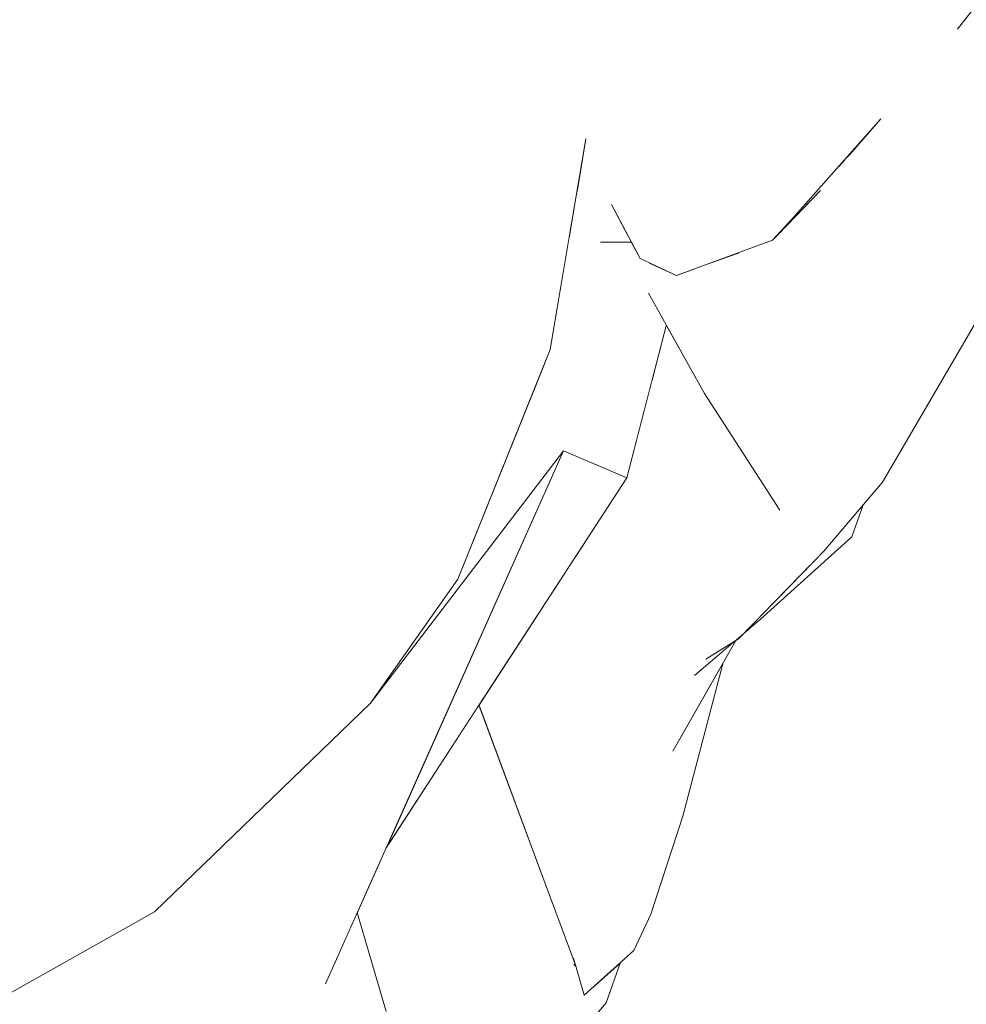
# Model space of a CAD drawing. Header units: millimetres. Extents: x 0 to 650, y -1 to 707.
# Tile 306 of 348: x 506.677 to 507.236, y 458.348 to 458.93. Entities that reach past the tile are written whole.
import ezdxf
from ezdxf.xclip import XClip

# ---------------------------------------------------------------- set-up
doc = ezdxf.new("R2010")
doc.units = ezdxf.units.MM
doc.header["$MEASUREMENT"] = 0
doc.header["$XCLIPFRAME"] = 0
doc.linetypes.add('Wipeout_Contour', pattern=[1000, 0, -1000])
doc.layers.add('Interior - Mobiliário .ARQ', color=7, linetype='Continuous')

# ---------------------------------------------------------------- blocks, each defined once
blk = doc.blocks.new('Desenho_5_5', base_point=(26.09266, 442.80587))
at = {"color": 254, "linetype": 'Wipeout_Contour', "lineweight": 0, "ltscale": 2051.826416}
blk.add_wipeout([(507.08808, 458.92925), (507.08357, 458.85961), (507.10906, 458.88153)], dxfattribs=at).dxf.layer = 'Interior - Mobiliário .ARQ'
at = {"color": 254, "linetype": 'Wipeout_Contour', "lineweight": 0, "ltscale": 2051.717748}
blk.add_wipeout([(507.26858, 458.79681), (507.27704, 458.82146), (507.19077, 458.69098)], dxfattribs=at).dxf.layer = 'Interior - Mobiliário .ARQ'
at = {"color": 254, "linetype": 'Wipeout_Contour', "lineweight": 0, "ltscale": 2051.034094}
blk.add_wipeout([(506.61101, 458.6391), (506.73662, 458.7541), (506.61979, 458.75544)], dxfattribs=at).dxf.layer = 'Interior - Mobiliário .ARQ'
at = {"color": 254, "linetype": 'Wipeout_Contour', "lineweight": 0, "ltscale": 2050.621696}
blk.add_wipeout([(507.01555, 458.62827), (507.07064, 458.56149), (507.08955, 458.5729)], dxfattribs=at).dxf.layer = 'Interior - Mobiliário .ARQ'
at = {"color": 254, "linetype": 'Wipeout_Contour', "lineweight": 0, "ltscale": 2734.12767}
blk.add_wipeout([(506.94753, 458.52367), (507.00531, 458.3524), (507.00571, 458.37043), (506.94832, 458.52489)], dxfattribs=at).dxf.layer = 'Interior - Mobiliário .ARQ'
at = {"color": 254, "linetype": 'Wipeout_Contour', "lineweight": 0, "ltscale": 2049.587683}
blk.add_wipeout([(506.69874, 458.4679), (506.57679, 458.40353), (506.62833, 458.38935)], dxfattribs=at).dxf.layer = 'Interior - Mobiliário .ARQ'
at = {"color": 254, "linetype": 'Wipeout_Contour', "lineweight": 0, "ltscale": 2050.792304}
blk.add_wipeout([(506.73662, 458.7541), (506.77941, 458.99694), (506.66323, 458.88278)], dxfattribs=at).dxf.layer = 'Interior - Mobiliário .ARQ'
at = {"color": 254, "linetype": 'Wipeout_Contour', "lineweight": 0, "ltscale": 2052.186792}
blk.add_wipeout([(507.08808, 458.92925), (507.10906, 458.88153), (507.13941, 458.92819)], dxfattribs=at).dxf.layer = 'Interior - Mobiliário .ARQ'
at = {"color": 254, "linetype": 'Wipeout_Contour', "lineweight": 0, "ltscale": 2051.792393}
blk.add_wipeout([(507.19077, 458.69098), (507.18665, 458.65652), (507.26858, 458.79681)], dxfattribs=at).dxf.layer = 'Interior - Mobiliário .ARQ'
at = {"color": 254, "linetype": 'Wipeout_Contour', "lineweight": 0, "ltscale": 2734.590007}
blk.add_wipeout([(506.98865, 458.58691), (506.98142, 458.57579), (507.00427, 458.3754), (507.0314, 458.39983)], dxfattribs=at).dxf.layer = 'Interior - Mobiliário .ARQ'
at = {"color": 254, "linetype": 'Wipeout_Contour', "lineweight": 0, "ltscale": 2049.620355}
blk.add_wipeout([(506.62833, 458.38935), (506.75661, 458.4028), (506.69874, 458.4679)], dxfattribs=at).dxf.layer = 'Interior - Mobiliário .ARQ'
at = {"color": 254, "linetype": 'Wipeout_Contour', "lineweight": 0, "ltscale": 3417.47869}
blk.add_wipeout([(506.87648, 458.4025), (506.89256, 458.34741), (506.90382, 458.32184), (506.96343, 458.33335), (506.88637, 458.42464)], dxfattribs=at).dxf.layer = 'Interior - Mobiliário .ARQ'
at = {"color": 254, "linetype": 'Wipeout_Contour', "lineweight": 0, "ltscale": 2051.956227}
blk.add_wipeout([(507.16621, 458.76414), (507.19077, 458.69098), (507.27704, 458.82146)], dxfattribs=at).dxf.layer = 'Interior - Mobiliário .ARQ'
at = {"color": 254, "linetype": 'Wipeout_Contour', "lineweight": 0, "ltscale": 2050.268131}
blk.add_wipeout([(506.9927, 458.59313), (507.0314, 458.39983), (507.0324, 458.46468)], dxfattribs=at).dxf.layer = 'Interior - Mobiliário .ARQ'
at = {"color": 254, "linetype": 'Wipeout_Contour', "lineweight": 0, "ltscale": 2050.231788}
blk.add_wipeout([(506.85931, 458.54264), (506.69874, 458.4679), (506.75661, 458.4028)], dxfattribs=at).dxf.layer = 'Interior - Mobiliário .ARQ'
at = {"color": 254, "linetype": 'Wipeout_Contour', "lineweight": 0, "ltscale": 2049.990092}
blk.add_wipeout([(507.01442, 458.33839), (507.00531, 458.3524), (506.96343, 458.33335)], dxfattribs=at).dxf.layer = 'Interior - Mobiliário .ARQ'
at = {"color": 254, "linetype": 'Wipeout_Contour', "lineweight": 0, "ltscale": 2051.615716}
blk.add_wipeout([(507.27704, 458.82146), (507.26591, 458.87027), (507.16621, 458.76414)], dxfattribs=at).dxf.layer = 'Interior - Mobiliário .ARQ'
at = {"color": 254, "linetype": 'Wipeout_Contour', "lineweight": 0, "ltscale": 2734.791213}
blk.add_wipeout([(507.0032, 458.60927), (506.9927, 458.59313), (507.0324, 458.46468), (507.04519, 458.54021)], dxfattribs=at).dxf.layer = 'Interior - Mobiliário .ARQ'
at = {"color": 254, "linetype": 'Wipeout_Contour', "lineweight": 0, "ltscale": 2049.884825}
blk.add_wipeout([(506.62833, 458.38935), (506.51022, 458.31112), (506.75661, 458.4028)], dxfattribs=at).dxf.layer = 'Interior - Mobiliário .ARQ'
at = {"color": 254, "linetype": 'Wipeout_Contour', "lineweight": 0, "ltscale": 2050.694843}
blk.add_wipeout([(507.01619, 458.3587), (507.01442, 458.33839), (507.02349, 458.349)], dxfattribs=at).dxf.layer = 'Interior - Mobiliário .ARQ'
at = {"color": 254, "linetype": 'Wipeout_Contour', "lineweight": 0, "ltscale": 2051.046762}
blk.add_wipeout([(506.92648, 458.63858), (506.93588, 458.5993), (506.99042, 458.73484)], dxfattribs=at).dxf.layer = 'Interior - Mobiliário .ARQ'
at = {"color": 254, "linetype": 'Wipeout_Contour', "lineweight": 0, "ltscale": 2734.877647}
blk.add_wipeout([(507.0111, 458.62142), (507.0032, 458.60927), (507.04519, 458.54021), (507.07064, 458.56149)], dxfattribs=at).dxf.layer = 'Interior - Mobiliário .ARQ'
at = {"color": 254, "linetype": 'Wipeout_Contour', "lineweight": 0, "ltscale": 2050.523667}
blk.add_wipeout([(506.89534, 458.44343), (507.00531, 458.3524), (506.94753, 458.52367)], dxfattribs=at).dxf.layer = 'Interior - Mobiliário .ARQ'
at = {"color": 254, "linetype": 'Wipeout_Contour', "lineweight": 0, "ltscale": 2049.504465}
blk.add_wipeout([(506.75661, 458.4028), (506.51022, 458.31112), (506.56244, 458.29379)], dxfattribs=at).dxf.layer = 'Interior - Mobiliário .ARQ'
at = {"color": 254, "linetype": 'Wipeout_Contour', "lineweight": 0, "ltscale": 2050.422373}
blk.add_wipeout([(507.01057, 458.35361), (507.03976, 458.38004), (507.0314, 458.39983)], dxfattribs=at).dxf.layer = 'Interior - Mobiliário .ARQ'
at = {"color": 254, "linetype": 'Wipeout_Contour', "lineweight": 0, "ltscale": 2050.750582}
blk.add_wipeout([(506.86382, 458.59152), (506.92648, 458.63858), (506.88738, 458.76159)], dxfattribs=at).dxf.layer = 'Interior - Mobiliário .ARQ'
at = {"color": 254, "linetype": 'Wipeout_Contour', "lineweight": 0, "ltscale": 3419.250174}
blk.add_wipeout([(507.05884, 458.74877), (507.12343, 458.61339), (507.12602, 458.63996), (507.0815, 458.70882), (507.05889, 458.74949)], dxfattribs=at).dxf.layer = 'Interior - Mobiliário .ARQ'
at = {"color": 254, "linetype": 'Wipeout_Contour', "lineweight": 0, "ltscale": 3418.110245}
blk.add_wipeout([(506.8935, 458.4406), (506.88637, 458.42464), (506.96343, 458.33335), (507.00531, 458.3524), (506.89534, 458.44343)], dxfattribs=at).dxf.layer = 'Interior - Mobiliário .ARQ'
at = {"color": 254, "linetype": 'Wipeout_Contour', "lineweight": 0, "ltscale": 2051.439518}
blk.add_wipeout([(506.73662, 458.7541), (506.91905, 458.93026), (506.77941, 458.99694)], dxfattribs=at).dxf.layer = 'Interior - Mobiliário .ARQ'
at = {"color": 254, "linetype": 'Wipeout_Contour', "lineweight": 0, "ltscale": 2051.340123}
blk.add_wipeout([(507.11994, 458.58281), (507.16865, 458.62429), (507.15202, 458.6157)], dxfattribs=at).dxf.layer = 'Interior - Mobiliário .ARQ'
at = {"color": 254, "linetype": 'Wipeout_Contour', "lineweight": 0, "ltscale": 2050.751504}
blk.add_wipeout([(506.94849, 458.52516), (507.00427, 458.3754), (506.98142, 458.57579)], dxfattribs=at).dxf.layer = 'Interior - Mobiliário .ARQ'
at = {"color": 254, "linetype": 'Wipeout_Contour', "lineweight": 0, "ltscale": 2051.518744}
blk.add_wipeout([(507.13758, 458.6276), (507.12602, 458.63996), (507.12343, 458.61339)], dxfattribs=at).dxf.layer = 'Interior - Mobiliário .ARQ'
at = {"color": 254, "linetype": 'Wipeout_Contour', "lineweight": 0, "ltscale": 2050.682691}
blk.add_wipeout([(507.0314, 458.39983), (507.00427, 458.3754), (507.01057, 458.35361)], dxfattribs=at).dxf.layer = 'Interior - Mobiliário .ARQ'
at = {"layer": 'Interior - Mobiliário .ARQ', "color": 7, "linetype": 'Continuous', "lineweight": 0}
for p, q in [((507.00427, 458.3754), (507.01057, 458.35361)), ((507.00431, 458.3719), (507.00571, 458.37043))]:
    blk.add_line(p, q, dxfattribs=at)
at = {"color": 254, "linetype": 'Wipeout_Contour', "lineweight": 0, "ltscale": 2051.033749}
blk.add_wipeout([(507.12343, 458.61339), (507.13451, 458.59876), (507.13758, 458.6276)], dxfattribs=at).dxf.layer = 'Interior - Mobiliário .ARQ'
at = {"color": 254, "linetype": 'Wipeout_Contour', "lineweight": 0, "ltscale": 2050.727064}
blk.add_wipeout([(507.0324, 458.46468), (507.0314, 458.39983), (507.03976, 458.38004)], dxfattribs=at).dxf.layer = 'Interior - Mobiliário .ARQ'
at = {"color": 254, "linetype": 'Wipeout_Contour', "lineweight": 0, "ltscale": 2050.478858}
blk.add_wipeout([(507.03198, 458.37299), (507.01667, 458.35914), (507.02349, 458.349)], dxfattribs=at).dxf.layer = 'Interior - Mobiliário .ARQ'
at = {"layer": 'Interior - Mobiliário .ARQ', "color": 7, "linetype": 'Continuous', "lineweight": 0}
for q in [(507.03198, 458.37299), (507.01442, 458.33839)]:
    blk.add_line((507.02349, 458.349), q, dxfattribs=at)
at = {"color": 254, "linetype": 'Wipeout_Contour', "lineweight": 0, "ltscale": 2735.281342}
blk.add_wipeout([(507.05781, 458.7448), (507.05052, 458.71668), (507.08955, 458.5729), (507.12343, 458.61339)], dxfattribs=at).dxf.layer = 'Interior - Mobiliário .ARQ'
at = {"color": 254, "linetype": 'Wipeout_Contour', "lineweight": 0, "ltscale": 2050.665248}
blk.add_wipeout([(507.03976, 458.38004), (507.0414, 458.45206), (507.0324, 458.46468)], dxfattribs=at).dxf.layer = 'Interior - Mobiliário .ARQ'
at = {"color": 254, "linetype": 'Wipeout_Contour', "lineweight": 0, "ltscale": 2734.998543}
blk.add_wipeout([(507.01555, 458.62827), (507.08955, 458.5729), (507.05052, 458.71668), (507.03561, 458.65912)], dxfattribs=at).dxf.layer = 'Interior - Mobiliário .ARQ'
at = {"color": 254, "linetype": 'Wipeout_Contour', "lineweight": 0, "ltscale": 2050.622446}
blk.add_wipeout([(507.0324, 458.46468), (507.0414, 458.45206), (507.05466, 458.52877)], dxfattribs=at).dxf.layer = 'Interior - Mobiliário .ARQ'
at = {"color": 254, "linetype": 'Wipeout_Contour', "lineweight": 0, "ltscale": 2051.541548}
blk.add_wipeout([(507.02014, 458.79817), (506.99828, 458.67506), (507.03519, 458.79831)], dxfattribs=at).dxf.layer = 'Interior - Mobiliário .ARQ'
at = {"color": 254, "linetype": 'Wipeout_Contour', "lineweight": 0, "ltscale": 2050.841536}
blk.add_wipeout([(507.0815, 458.70882), (507.12602, 458.63996), (507.13758, 458.6276)], dxfattribs=at).dxf.layer = 'Interior - Mobiliário .ARQ'
at = {"color": 254, "linetype": 'Wipeout_Contour', "lineweight": 0, "ltscale": 2051.016991}
blk.add_wipeout([(507.05466, 458.52877), (507.04519, 458.54021), (507.0324, 458.46468)], dxfattribs=at).dxf.layer = 'Interior - Mobiliário .ARQ'
at = {"color": 254, "linetype": 'Wipeout_Contour', "lineweight": 0, "ltscale": 2735.936025}
blk.add_wipeout([(507.00207, 458.80383), (506.99828, 458.67506), (507.02014, 458.79817), (507.00474, 458.81965)], dxfattribs=at).dxf.layer = 'Interior - Mobiliário .ARQ'
at = {"color": 254, "linetype": 'Wipeout_Contour', "lineweight": 0, "ltscale": 2051.84209}
blk.add_wipeout([(507.13758, 458.6276), (507.0896, 458.70111), (507.0815, 458.70882)], dxfattribs=at).dxf.layer = 'Interior - Mobiliário .ARQ'
at = {"color": 254, "linetype": 'Wipeout_Contour', "lineweight": 0, "ltscale": 2051.050968}
blk.add_wipeout([(507.05466, 458.52877), (507.08238, 458.55198), (507.07064, 458.56149)], dxfattribs=at).dxf.layer = 'Interior - Mobiliário .ARQ'
at = {"color": 254, "linetype": 'Wipeout_Contour', "lineweight": 0, "ltscale": 3418.238221}
blk.add_wipeout([(506.99042, 458.73484), (506.98062, 458.71047), (506.99828, 458.67506), (507.00207, 458.80383), (506.99172, 458.74251)], dxfattribs=at).dxf.layer = 'Interior - Mobiliário .ARQ'
at = {"color": 254, "linetype": 'Wipeout_Contour', "lineweight": 0, "ltscale": 3419.862362}
blk.add_wipeout([(507.04884, 458.78614), (507.04858, 458.76805), (507.0815, 458.70882), (507.0759, 458.78261), (507.06499, 458.77862)], dxfattribs=at).dxf.layer = 'Interior - Mobiliário .ARQ'
at = {"color": 254, "linetype": 'Wipeout_Contour', "lineweight": 0, "ltscale": 2050.925986}
blk.add_wipeout([(507.07064, 458.56149), (507.04519, 458.54021), (507.05466, 458.52877)], dxfattribs=at).dxf.layer = 'Interior - Mobiliário .ARQ'
at = {"color": 254, "linetype": 'Wipeout_Contour', "lineweight": 0, "ltscale": 2051.201436}
blk.add_wipeout([(507.08443, 458.78573), (507.0815, 458.70882), (507.0896, 458.70111)], dxfattribs=at).dxf.layer = 'Interior - Mobiliário .ARQ'
at = {"color": 254, "linetype": 'Wipeout_Contour', "lineweight": 0, "ltscale": 2051.277355}
blk.add_wipeout([(506.88738, 458.76159), (506.92648, 458.63858), (506.99042, 458.73484)], dxfattribs=at).dxf.layer = 'Interior - Mobiliário .ARQ'
at = {"color": 254, "linetype": 'Wipeout_Contour', "lineweight": 0, "ltscale": 2050.902724}
blk.add_wipeout([(507.08955, 458.5729), (507.07064, 458.56149), (507.08238, 458.55198)], dxfattribs=at).dxf.layer = 'Interior - Mobiliário .ARQ'
at = {"color": 254, "linetype": 'Wipeout_Contour', "lineweight": 0, "ltscale": 2050.756015}
blk.add_wipeout([(507.0414, 458.45206), (507.06282, 458.49769), (507.07562, 458.54246)], dxfattribs=at).dxf.layer = 'Interior - Mobiliário .ARQ'
at = {"color": 254, "linetype": 'Wipeout_Contour', "lineweight": 0, "ltscale": 2050.866092}
blk.add_wipeout([(507.0896, 458.70111), (507.11086, 458.71509), (507.1095, 458.79489)], dxfattribs=at).dxf.layer = 'Interior - Mobiliário .ARQ'
at = {"color": 254, "linetype": 'Wipeout_Contour', "lineweight": 0, "ltscale": 2734.400773}
blk.add_wipeout([(506.93588, 458.5993), (506.88418, 458.52594), (506.99828, 458.67506), (506.98062, 458.71047)], dxfattribs=at).dxf.layer = 'Interior - Mobiliário .ARQ'
at = {"color": 254, "linetype": 'Wipeout_Contour', "lineweight": 0, "ltscale": 2051.194328}
blk.add_wipeout([(507.08238, 458.55198), (507.10165, 458.56407), (507.08955, 458.5729)], dxfattribs=at).dxf.layer = 'Interior - Mobiliário .ARQ'
at = {"color": 254, "linetype": 'Wipeout_Contour', "lineweight": 0, "ltscale": 2051.178328}
blk.add_wipeout([(507.07562, 458.54246), (507.05466, 458.52877), (507.0414, 458.45206)], dxfattribs=at).dxf.layer = 'Interior - Mobiliário .ARQ'
at = {"color": 254, "linetype": 'Wipeout_Contour', "lineweight": 0, "ltscale": 2051.886768}
blk.add_wipeout([(507.1021, 458.79219), (507.08443, 458.78573), (507.0896, 458.70111)], dxfattribs=at).dxf.layer = 'Interior - Mobiliário .ARQ'
at = {"color": 254, "linetype": 'Wipeout_Contour', "lineweight": 0, "ltscale": 2051.010036}
blk.add_wipeout([(507.12343, 458.61339), (507.08955, 458.5729), (507.10165, 458.56407)], dxfattribs=at).dxf.layer = 'Interior - Mobiliário .ARQ'
at = {"color": 254, "linetype": 'Wipeout_Contour', "lineweight": 0, "ltscale": 2050.517615}
blk.add_wipeout([(507.03976, 458.38004), (507.04978, 458.40137), (507.06282, 458.49769)], dxfattribs=at).dxf.layer = 'Interior - Mobiliário .ARQ'
at = {"color": 254, "linetype": 'Wipeout_Contour', "lineweight": 0, "ltscale": 2051.298259}
blk.add_wipeout([(507.08357, 458.85961), (507.06826, 458.8177), (507.08997, 458.79481)], dxfattribs=at).dxf.layer = 'Interior - Mobiliário .ARQ'
at = {"color": 254, "linetype": 'Wipeout_Contour', "lineweight": 0, "ltscale": 2051.185567}
blk.add_wipeout([(507.10165, 458.56407), (507.13451, 458.59876), (507.12343, 458.61339)], dxfattribs=at).dxf.layer = 'Interior - Mobiliário .ARQ'
at = {"color": 254, "linetype": 'Wipeout_Contour', "lineweight": 0, "ltscale": 2051.103763}
blk.add_wipeout([(507.06282, 458.49769), (507.0414, 458.45206), (507.03976, 458.38004)], dxfattribs=at).dxf.layer = 'Interior - Mobiliário .ARQ'
at = {"layer": 'Interior - Mobiliário .ARQ', "color": 7, "linetype": 'Continuous', "lineweight": 0}
for p, q in [((507.1144, 458.57545), (507.10472, 458.56721)), ((507.01057, 458.35361), (507.03976, 458.38004))]:
    blk.add_line(p, q, dxfattribs=at)
at = {"color": 254, "linetype": 'Wipeout_Contour', "lineweight": 0, "ltscale": 2051.635408}
blk.add_wipeout([(507.06826, 458.8177), (507.03697, 458.92669), (507.02532, 458.85793)], dxfattribs=at).dxf.layer = 'Interior - Mobiliário .ARQ'
at = {"color": 254, "linetype": 'Wipeout_Contour', "lineweight": 0, "ltscale": 2050.926346}
blk.add_wipeout([(507.13451, 458.59876), (507.15202, 458.6157), (507.15496, 458.6464)], dxfattribs=at).dxf.layer = 'Interior - Mobiliário .ARQ'
at = {"color": 254, "linetype": 'Wipeout_Contour', "lineweight": 0, "ltscale": 2050.783477}
blk.add_wipeout([(507.04978, 458.40137), (507.06876, 458.45935), (507.09266, 458.55007)], dxfattribs=at).dxf.layer = 'Interior - Mobiliário .ARQ'
at = {"color": 254, "linetype": 'Wipeout_Contour', "lineweight": 0, "ltscale": 2051.277868}
blk.add_wipeout([(507.04316, 458.82148), (507.06826, 458.8177), (507.02532, 458.85793)], dxfattribs=at).dxf.layer = 'Interior - Mobiliário .ARQ'
at = {"color": 254, "linetype": 'Wipeout_Contour', "lineweight": 0, "ltscale": 2051.615037}
blk.add_wipeout([(507.15496, 458.6464), (507.13758, 458.6276), (507.13451, 458.59876)], dxfattribs=at).dxf.layer = 'Interior - Mobiliário .ARQ'
at = {"color": 254, "linetype": 'Wipeout_Contour', "lineweight": 0, "ltscale": 2051.078332}
blk.add_wipeout([(507.06282, 458.49769), (507.04978, 458.40137), (507.09163, 458.54826)], dxfattribs=at).dxf.layer = 'Interior - Mobiliário .ARQ'
at = {"layer": 'Interior - Mobiliário .ARQ', "color": 7, "linetype": 'Continuous', "lineweight": 0}
for p, q in [((507.04978, 458.40137), (507.06876, 458.45935)), ((507.03976, 458.38004), (507.04978, 458.40137))]:
    blk.add_line(p, q, dxfattribs=at)
at = {"color": 254, "linetype": 'Wipeout_Contour', "lineweight": 0, "ltscale": 2051.461381}
blk.add_wipeout([(507.02532, 458.85793), (507.02654, 458.82047), (507.04316, 458.82148)], dxfattribs=at).dxf.layer = 'Interior - Mobiliário .ARQ'
at = {"color": 254, "linetype": 'Wipeout_Contour', "lineweight": 0, "ltscale": 2051.074848}
blk.add_wipeout([(507.13758, 458.6276), (507.15496, 458.6464), (507.11086, 458.71509)], dxfattribs=at).dxf.layer = 'Interior - Mobiliário .ARQ'
at = {"color": 254, "linetype": 'Wipeout_Contour', "lineweight": 0, "ltscale": 2051.203898}
blk.add_wipeout([(507.06282, 458.49769), (507.10008, 458.56308), (507.07562, 458.54246)], dxfattribs=at).dxf.layer = 'Interior - Mobiliário .ARQ'
at = {"layer": 'Interior - Mobiliário .ARQ', "color": 7, "linetype": 'Continuous', "lineweight": 0}
for p, q in [((507.06282, 458.49769), (507.10008, 458.56308)), ((507.10472, 458.56721), (507.07562, 458.54246)), ((507.10165, 458.56407), (507.08238, 458.55198)), ((507.06876, 458.45935), (507.09266, 458.55007))]:
    blk.add_line(p, q, dxfattribs=at)
at = {"color": 254, "linetype": 'Wipeout_Contour', "lineweight": 0, "ltscale": 2051.184853}
blk.add_wipeout([(507.02532, 458.85793), (507.03697, 458.92669), (507.01143, 458.85925)], dxfattribs=at).dxf.layer = 'Interior - Mobiliário .ARQ'
at = {"color": 254, "linetype": 'Wipeout_Contour', "lineweight": 0, "ltscale": 2051.700179}
blk.add_wipeout([(507.04316, 458.82148), (507.05644, 458.78922), (507.06826, 458.8177)], dxfattribs=at).dxf.layer = 'Interior - Mobiliário .ARQ'
at = {"color": 254, "linetype": 'Wipeout_Contour', "lineweight": 0, "ltscale": 2051.603187}
blk.add_wipeout([(507.11086, 458.71509), (507.0896, 458.70111), (507.13758, 458.6276)], dxfattribs=at).dxf.layer = 'Interior - Mobiliário .ARQ'
at = {"color": 254, "linetype": 'Wipeout_Contour', "lineweight": 0, "ltscale": 2051.601087}
blk.add_wipeout([(507.03697, 458.92669), (506.91905, 458.93026), (507.01143, 458.85925)], dxfattribs=at).dxf.layer = 'Interior - Mobiliário .ARQ'
at = {"color": 254, "linetype": 'Wipeout_Contour', "lineweight": 0, "ltscale": 2051.03973}
blk.add_wipeout([(507.02654, 458.82047), (507.04358, 458.78859), (507.05644, 458.78922)], dxfattribs=at).dxf.layer = 'Interior - Mobiliário .ARQ'
at = {"color": 254, "linetype": 'Wipeout_Contour', "lineweight": 0, "ltscale": 2051.293557}
blk.add_wipeout([(507.16621, 458.76414), (507.11086, 458.71509), (507.15496, 458.6464)], dxfattribs=at).dxf.layer = 'Interior - Mobiliário .ARQ'
at = {"layer": 'Interior - Mobiliário .ARQ', "color": 7, "linetype": 'Continuous', "lineweight": 0}
blk.add_line((507.12602, 458.63996), (507.0815, 458.70882), dxfattribs=at)
at = {"color": 254, "linetype": 'Wipeout_Contour', "lineweight": 0, "ltscale": 2050.464688}
blk.add_wipeout([(506.73662, 458.7541), (506.88738, 458.76159), (506.91905, 458.93026)], dxfattribs=at).dxf.layer = 'Interior - Mobiliário .ARQ'
at = {"color": 254, "linetype": 'Wipeout_Contour', "lineweight": 0, "ltscale": 2051.708789}
blk.add_wipeout([(507.05644, 458.78922), (507.04316, 458.82148), (507.02654, 458.82047)], dxfattribs=at).dxf.layer = 'Interior - Mobiliário .ARQ'
at = {"color": 254, "linetype": 'Wipeout_Contour', "lineweight": 0, "ltscale": 2051.557184}
blk.add_wipeout([(507.15496, 458.6464), (507.19077, 458.69098), (507.16621, 458.76414)], dxfattribs=at).dxf.layer = 'Interior - Mobiliário .ARQ'
at = {"color": 254, "linetype": 'Wipeout_Contour', "lineweight": 0, "ltscale": 2051.403786}
blk.add_wipeout([(506.66323, 458.88278), (506.77941, 458.99694), (506.62536, 459.01266)], dxfattribs=at).dxf.layer = 'Interior - Mobiliário .ARQ'
at = {"color": 254, "linetype": 'Wipeout_Contour', "lineweight": 0, "ltscale": 2051.087708}
blk.add_wipeout([(506.91905, 458.93026), (506.88738, 458.76159), (506.99042, 458.73484)], dxfattribs=at).dxf.layer = 'Interior - Mobiliário .ARQ'
at = {"color": 254, "linetype": 'Wipeout_Contour', "lineweight": 0, "ltscale": 2051.827614}
blk.add_wipeout([(507.16621, 458.76414), (507.26591, 458.87027), (507.28339, 458.91558)], dxfattribs=at).dxf.layer = 'Interior - Mobiliário .ARQ'
at = {"color": 254, "linetype": 'Wipeout_Contour', "lineweight": 0, "ltscale": 2051.529444}
blk.add_wipeout([(507.0052, 458.82237), (507.036, 458.80277), (507.02654, 458.82047)], dxfattribs=at).dxf.layer = 'Interior - Mobiliário .ARQ'
at = {"color": 254, "linetype": 'Wipeout_Contour', "lineweight": 0, "ltscale": 2051.38752}
blk.add_wipeout([(507.08997, 458.79481), (507.06826, 458.8177), (507.05644, 458.78922)], dxfattribs=at).dxf.layer = 'Interior - Mobiliário .ARQ'
at = {"color": 254, "linetype": 'Wipeout_Contour', "lineweight": 0, "ltscale": 2049.768577}
blk.add_wipeout([(506.58534, 458.48755), (506.71661, 458.55594), (506.73662, 458.7541)], dxfattribs=at).dxf.layer = 'Interior - Mobiliário .ARQ'
at = {"color": 254, "linetype": 'Wipeout_Contour', "lineweight": 0, "ltscale": 2051.643891}
blk.add_wipeout([(507.19077, 458.69098), (507.15496, 458.6464), (507.15202, 458.6157)], dxfattribs=at).dxf.layer = 'Interior - Mobiliário .ARQ'
at = {"color": 254, "linetype": 'Wipeout_Contour', "lineweight": 0, "ltscale": 2052.269247}
blk.add_wipeout([(507.16569, 458.84839), (507.16621, 458.76414), (507.28339, 458.91558)], dxfattribs=at).dxf.layer = 'Interior - Mobiliário .ARQ'
at = {"color": 254, "linetype": 'Wipeout_Contour', "lineweight": 0, "ltscale": 2735.526736}
blk.add_wipeout([(507.00474, 458.81965), (507.02014, 458.79817), (507.03837, 458.79834), (507.005, 458.82119)], dxfattribs=at).dxf.layer = 'Interior - Mobiliário .ARQ'
at = {"color": 254, "linetype": 'Wipeout_Contour', "lineweight": 0, "ltscale": 4102.229086}
blk.add_wipeout([(507.04369, 458.78854), (506.99828, 458.67506), (507.03561, 458.65912), (507.05884, 458.74877), (507.04858, 458.76805), (507.04884, 458.78614)], dxfattribs=at).dxf.layer = 'Interior - Mobiliário .ARQ'
at = {"color": 254, "linetype": 'Wipeout_Contour', "lineweight": 0, "ltscale": 2050.473049}
blk.add_wipeout([(506.73662, 458.7541), (506.61101, 458.6391), (506.58534, 458.48755)], dxfattribs=at).dxf.layer = 'Interior - Mobiliário .ARQ'
at = {"color": 254, "linetype": 'Wipeout_Contour', "lineweight": 0, "ltscale": 2051.157644}
blk.add_wipeout([(507.15202, 458.6157), (507.18665, 458.65652), (507.19077, 458.69098)], dxfattribs=at).dxf.layer = 'Interior - Mobiliário .ARQ'
at = {"layer": 'Interior - Mobiliário .ARQ', "color": 7, "linetype": 'Continuous', "lineweight": 0}
for p, q in [((507.26858, 458.79681), (507.18665, 458.65652)), ((507.04858, 458.76805), (507.0815, 458.70882)), ((507.15202, 458.6157), (507.18665, 458.65652)), ((507.17533, 458.64317), (507.16865, 458.62429)), ((507.1144, 458.57545), (507.16865, 458.62429)), ((507.10165, 458.56407), (507.15202, 458.6157))]:
    blk.add_line(p, q, dxfattribs=at)
at = {"color": 254, "linetype": 'Wipeout_Contour', "lineweight": 0, "ltscale": 2050.911293}
blk.add_wipeout([(507.00617, 458.82812), (507.02654, 458.82047), (507.02532, 458.85793)], dxfattribs=at).dxf.layer = 'Interior - Mobiliário .ARQ'
at = {"color": 254, "linetype": 'Wipeout_Contour', "lineweight": 0, "ltscale": 2735.437873}
blk.add_wipeout([(507.15008, 458.82887), (507.1318, 458.80983), (507.16621, 458.76414), (507.16482, 458.84742)], dxfattribs=at).dxf.layer = 'Interior - Mobiliário .ARQ'
at = {"color": 254, "linetype": 'Wipeout_Contour', "lineweight": 0, "ltscale": 2051.287096}
blk.add_wipeout([(506.99828, 458.67506), (507.04369, 458.78854), (507.03837, 458.79834)], dxfattribs=at).dxf.layer = 'Interior - Mobiliário .ARQ'
at = {"color": 254, "linetype": 'Wipeout_Contour', "lineweight": 0, "ltscale": 2050.746814}
blk.add_wipeout([(506.71661, 458.55594), (506.69874, 458.4679), (506.85931, 458.54264)], dxfattribs=at).dxf.layer = 'Interior - Mobiliário .ARQ'
at = {"layer": 'Interior - Mobiliário .ARQ', "color": 7, "linetype": 'Continuous', "lineweight": 0}
blk.add_line((507.03837, 458.79834), (507.02014, 458.79817), dxfattribs=at)
at = {"color": 254, "linetype": 'Wipeout_Contour', "lineweight": 0, "ltscale": 2736.354017}
blk.add_wipeout([(507.18581, 458.87104), (507.16569, 458.84839), (507.28339, 458.91558), (507.17274, 458.88066)], dxfattribs=at).dxf.layer = 'Interior - Mobiliário .ARQ'
at = {"color": 254, "linetype": 'Wipeout_Contour', "lineweight": 0, "ltscale": 2051.925479}
blk.add_wipeout([(507.01143, 458.85925), (507.00617, 458.82812), (507.02532, 458.85793)], dxfattribs=at).dxf.layer = 'Interior - Mobiliário .ARQ'
at = {"color": 254, "linetype": 'Wipeout_Contour', "lineweight": 0, "ltscale": 3420.410789}
blk.add_wipeout([(507.12177, 458.79938), (507.1095, 458.79489), (507.11086, 458.71509), (507.16621, 458.76414), (507.1318, 458.80983)], dxfattribs=at).dxf.layer = 'Interior - Mobiliário .ARQ'
at = {"color": 254, "linetype": 'Wipeout_Contour', "lineweight": 0, "ltscale": 2049.928929}
blk.add_wipeout([(506.71661, 458.55594), (506.85931, 458.54264), (506.86382, 458.59152)], dxfattribs=at).dxf.layer = 'Interior - Mobiliário .ARQ'
at = {"color": 254, "linetype": 'Wipeout_Contour', "lineweight": 0, "ltscale": 5472.1432}
blk.add_wipeout([(507.17429, 458.8823), (507.28339, 458.91558), (507.25623, 458.94722), (507.23825, 458.93326), (507.23107, 458.92396), (507.20907, 458.89863), (507.19533, 458.89237), (507.18539, 458.89113)], dxfattribs=at).dxf.layer = 'Interior - Mobiliário .ARQ'
at = {"color": 254, "linetype": 'Wipeout_Contour', "lineweight": 0, "ltscale": 2051.235453}
blk.add_wipeout([(506.91905, 458.93026), (506.99042, 458.73484), (507.01143, 458.85925)], dxfattribs=at).dxf.layer = 'Interior - Mobiliário .ARQ'
at = {"color": 254, "linetype": 'Wipeout_Contour', "lineweight": 0, "ltscale": 2051.473885}
blk.add_wipeout([(507.08997, 458.79481), (507.13362, 458.81231), (507.10906, 458.88153)], dxfattribs=at).dxf.layer = 'Interior - Mobiliário .ARQ'
at = {"color": 254, "linetype": 'Wipeout_Contour', "lineweight": 0, "ltscale": 2050.480727}
blk.add_wipeout([(506.85931, 458.54264), (506.93588, 458.5993), (506.92648, 458.63858)], dxfattribs=at).dxf.layer = 'Interior - Mobiliário .ARQ'
at = {"layer": 'Interior - Mobiliário .ARQ', "color": 7, "linetype": 'Continuous', "lineweight": 0}
blk.add_line((506.99042, 458.73484), (507.01143, 458.85925), dxfattribs=at)
at = {"color": 254, "linetype": 'Wipeout_Contour', "lineweight": 0, "ltscale": 2051.972785}
blk.add_wipeout([(507.10906, 458.88153), (507.08357, 458.85961), (507.08997, 458.79481)], dxfattribs=at).dxf.layer = 'Interior - Mobiliário .ARQ'
at = {"color": 254, "linetype": 'Wipeout_Contour', "lineweight": 0, "ltscale": 2050.968416}
blk.add_wipeout([(506.92648, 458.63858), (506.86382, 458.59152), (506.85931, 458.54264)], dxfattribs=at).dxf.layer = 'Interior - Mobiliário .ARQ'
at = {"color": 254, "linetype": 'Wipeout_Contour', "lineweight": 0, "ltscale": 2051.393451}
blk.add_wipeout([(507.03697, 458.92669), (507.06826, 458.8177), (507.08357, 458.85961)], dxfattribs=at).dxf.layer = 'Interior - Mobiliário .ARQ'
at = {"color": 254, "linetype": 'Wipeout_Contour', "lineweight": 0, "ltscale": 2051.740566}
blk.add_wipeout([(507.12177, 458.79938), (507.07314, 458.78851), (507.06499, 458.77862)], dxfattribs=at).dxf.layer = 'Interior - Mobiliário .ARQ'
at = {"color": 254, "linetype": 'Wipeout_Contour', "lineweight": 0, "ltscale": 2050.796192}
blk.add_wipeout([(506.73662, 458.7541), (506.86382, 458.59152), (506.88738, 458.76159)], dxfattribs=at).dxf.layer = 'Interior - Mobiliário .ARQ'
at = {"color": 254, "linetype": 'Wipeout_Contour', "lineweight": 0, "ltscale": 2050.357224}
blk.add_wipeout([(506.85931, 458.54264), (506.75661, 458.4028), (506.88418, 458.52594)], dxfattribs=at).dxf.layer = 'Interior - Mobiliário .ARQ'
at = {"layer": 'Interior - Mobiliário .ARQ', "color": 7, "linetype": 'Continuous', "lineweight": 0}
for p, q in [((507.02654, 458.82047), (507.04358, 458.78859)), ((507.04358, 458.78859), (507.06499, 458.77862))]:
    blk.add_line(p, q, dxfattribs=at)
at = {"color": 254, "linetype": 'Wipeout_Contour', "lineweight": 0, "ltscale": 2051.693325}
blk.add_wipeout([(507.08357, 458.85961), (507.08808, 458.92925), (507.03697, 458.92669)], dxfattribs=at).dxf.layer = 'Interior - Mobiliário .ARQ'
at = {"color": 254, "linetype": 'Wipeout_Contour', "lineweight": 0, "ltscale": 2051.252395}
blk.add_wipeout([(507.12177, 458.79938), (507.13362, 458.81231), (507.08997, 458.79481)], dxfattribs=at).dxf.layer = 'Interior - Mobiliário .ARQ'
at = {"color": 254, "linetype": 'Wipeout_Contour', "lineweight": 0, "ltscale": 2050.53536}
blk.add_wipeout([(506.73662, 458.7541), (506.71661, 458.55594), (506.86382, 458.59152)], dxfattribs=at).dxf.layer = 'Interior - Mobiliário .ARQ'
at = {"layer": 'Interior - Mobiliário .ARQ', "color": 7, "linetype": 'Continuous', "lineweight": 0}
blk.add_line((507.06499, 458.77862), (507.12177, 458.79938), dxfattribs=at)
at = {"color": 254, "linetype": 'Wipeout_Contour', "lineweight": 0, "ltscale": 2052.065186}
blk.add_wipeout([(507.13738, 459.03999), (507.10187, 459.06233), (507.03697, 458.92669)], dxfattribs=at).dxf.layer = 'Interior - Mobiliário .ARQ'
at = {"color": 254, "linetype": 'Wipeout_Contour', "lineweight": 0, "ltscale": 2050.355817}
blk.add_wipeout([(506.61979, 458.75544), (506.73662, 458.7541), (506.66323, 458.88278)], dxfattribs=at).dxf.layer = 'Interior - Mobiliário .ARQ'
at = {"color": 254, "linetype": 'Wipeout_Contour', "lineweight": 0, "ltscale": 2050.540022}
blk.add_wipeout([(506.88418, 458.52594), (506.93588, 458.5993), (506.85931, 458.54264)], dxfattribs=at).dxf.layer = 'Interior - Mobiliário .ARQ'
at = {"color": 254, "linetype": 'Wipeout_Contour', "lineweight": 0, "ltscale": 2049.593715}
blk.add_wipeout([(506.57679, 458.40353), (506.69874, 458.4679), (506.71661, 458.55594)], dxfattribs=at).dxf.layer = 'Interior - Mobiliário .ARQ'
at = {"color": 254, "linetype": 'Wipeout_Contour', "lineweight": 0, "ltscale": 2051.522096}
blk.add_wipeout([(507.03697, 458.92669), (507.08808, 458.92925), (507.13738, 459.03999)], dxfattribs=at).dxf.layer = 'Interior - Mobiliário .ARQ'
at = {"color": 254, "linetype": 'Wipeout_Contour', "lineweight": 0, "ltscale": 2050.962334}
blk.add_wipeout([(506.8935, 458.4406), (507.03561, 458.65912), (506.99828, 458.67506)], dxfattribs=at).dxf.layer = 'Interior - Mobiliário .ARQ'
at = {"color": 254, "linetype": 'Wipeout_Contour', "lineweight": 0, "ltscale": 2050.210713}
blk.add_wipeout([(506.71661, 458.55594), (506.58534, 458.48755), (506.57679, 458.40353)], dxfattribs=at).dxf.layer = 'Interior - Mobiliário .ARQ'
at = {"layer": 'Interior - Mobiliário .ARQ', "color": 7, "linetype": 'Continuous', "lineweight": 0}
blk.add_line((507.05884, 458.74877), (507.03561, 458.65912), dxfattribs=at)
at = {"color": 254, "linetype": 'Wipeout_Contour', "lineweight": 0, "ltscale": 2735.027142}
blk.add_wipeout([(507.18817, 458.99208), (507.13941, 458.92819), (507.18539, 458.89113), (507.19533, 458.89237)], dxfattribs=at).dxf.layer = 'Interior - Mobiliário .ARQ'
at = {"color": 254, "linetype": 'Wipeout_Contour', "lineweight": 0, "ltscale": 2050.207838}
blk.add_wipeout([(506.70057, 458.18586), (506.88418, 458.52594), (506.75661, 458.4028)], dxfattribs=at).dxf.layer = 'Interior - Mobiliário .ARQ'
at = {"color": 254, "linetype": 'Wipeout_Contour', "lineweight": 0, "ltscale": 2736.389723}
blk.add_wipeout([(507.18817, 458.99208), (507.19533, 458.89237), (507.20907, 458.89863), (507.26066, 458.96225)], dxfattribs=at).dxf.layer = 'Interior - Mobiliário .ARQ'
at = {"color": 254, "linetype": 'Wipeout_Contour', "lineweight": 0, "ltscale": 2050.814528}
blk.add_wipeout([(506.8576, 458.36025), (506.99828, 458.67506), (506.88418, 458.52594)], dxfattribs=at).dxf.layer = 'Interior - Mobiliário .ARQ'
at = {"layer": 'Interior - Mobiliário .ARQ', "color": 7, "linetype": 'Continuous', "lineweight": 0}
for p, q in [((507.23107, 458.92396), (507.26066, 458.96225)), ((506.93588, 458.5993), (506.99042, 458.73484)), ((506.99828, 458.67506), (507.03561, 458.65912)), ((506.8935, 458.4406), (507.03561, 458.65912)), ((507.00571, 458.37043), (506.94832, 458.52489))]:
    blk.add_line(p, q, dxfattribs=at)
at = {"color": 254, "linetype": 'Wipeout_Contour', "lineweight": 0, "ltscale": 2735.094211}
blk.add_wipeout([(507.18539, 458.89113), (507.13941, 458.92819), (507.10906, 458.88153), (507.17429, 458.8823)], dxfattribs=at).dxf.layer = 'Interior - Mobiliário .ARQ'
at = {"color": 254, "linetype": 'Wipeout_Contour', "lineweight": 0, "ltscale": 2049.762364}
blk.add_wipeout([(506.88418, 458.52594), (506.70057, 458.18586), (506.8576, 458.36025)], dxfattribs=at).dxf.layer = 'Interior - Mobiliário .ARQ'
at = {"layer": 'Interior - Mobiliário .ARQ', "color": 7, "linetype": 'Continuous', "lineweight": 0}
for p in [(506.99828, 458.67506), (506.93588, 458.5993)]:
    blk.add_line(p, (506.88418, 458.52594), dxfattribs=at)
at = {"color": 254, "linetype": 'Wipeout_Contour', "lineweight": 0, "ltscale": 2052.055578}
blk.add_wipeout([(507.18817, 458.99208), (507.13738, 459.03999), (507.08808, 458.92925)], dxfattribs=at).dxf.layer = 'Interior - Mobiliário .ARQ'
at = {"color": 254, "linetype": 'Wipeout_Contour', "lineweight": 0, "ltscale": 3420.169198}
blk.add_wipeout([(507.17429, 458.8823), (507.10906, 458.88153), (507.13362, 458.81231), (507.18581, 458.87104), (507.17274, 458.88066)], dxfattribs=at).dxf.layer = 'Interior - Mobiliário .ARQ'
at = {"color": 254, "linetype": 'Wipeout_Contour', "lineweight": 0, "ltscale": 2048.904536}
blk.add_wipeout([(506.47769, 458.17695), (506.70057, 458.18586), (506.75661, 458.4028)], dxfattribs=at).dxf.layer = 'Interior - Mobiliário .ARQ'
at = {"layer": 'Interior - Mobiliário .ARQ', "color": 7, "linetype": 'Continuous', "lineweight": 0}
for p, q in [((507.13362, 458.81231), (507.18581, 458.87104)), ((507.15008, 458.82887), (507.12177, 458.79938)), ((507.12177, 458.79938), (507.13362, 458.81231))]:
    blk.add_line(p, q, dxfattribs=at)
at = {"color": 254, "linetype": 'Wipeout_Contour', "lineweight": 0, "ltscale": 2051.597671}
blk.add_wipeout([(507.08808, 458.92925), (507.13941, 458.92819), (507.18817, 458.99208)], dxfattribs=at).dxf.layer = 'Interior - Mobiliário .ARQ'
at = {"color": 254, "linetype": 'Wipeout_Contour', "lineweight": 0, "ltscale": 2049.562451}
blk.add_wipeout([(506.75661, 458.4028), (506.56244, 458.29379), (506.47769, 458.17695)], dxfattribs=at).dxf.layer = 'Interior - Mobiliário .ARQ'
at = {"color": 254, "linetype": 'Wipeout_Contour', "lineweight": 0, "ltscale": 2051.287697}
blk.add_wipeout([(507.10187, 459.06233), (506.91905, 458.93026), (507.03697, 458.92669)], dxfattribs=at).dxf.layer = 'Interior - Mobiliário .ARQ'
at = {"color": 254, "linetype": 'Wipeout_Contour', "lineweight": 0, "ltscale": 2049.254613}
blk.add_wipeout([(506.70057, 458.18586), (506.84829, 458.22003), (506.8576, 458.36025)], dxfattribs=at).dxf.layer = 'Interior - Mobiliário .ARQ'
at = {"layer": 'Interior - Mobiliário .ARQ', "color": 7, "linetype": 'Continuous', "lineweight": 0}
blk.add_line((506.75661, 458.4028), (506.56244, 458.29379), dxfattribs=at)
at = {"color": 254, "linetype": 'Wipeout_Contour', "lineweight": 0, "ltscale": 2050.510472}
blk.add_wipeout([(506.8576, 458.36025), (506.84829, 458.22003), (506.89356, 458.34398)], dxfattribs=at).dxf.layer = 'Interior - Mobiliário .ARQ'
at = {"color": 254, "linetype": 'Wipeout_Contour', "lineweight": 0, "ltscale": 2050.009973}
blk.add_wipeout([(506.8576, 458.36025), (506.89356, 458.34398), (506.87648, 458.4025)], dxfattribs=at).dxf.layer = 'Interior - Mobiliário .ARQ'
at = {"layer": 'Interior - Mobiliário .ARQ', "color": 7, "linetype": 'Continuous', "lineweight": 0}
for p, q in [((506.99828, 458.67506), (506.8576, 458.36025)), ((506.75661, 458.4028), (506.88418, 458.52594)), ((506.87648, 458.4025), (506.89356, 458.34398))]:
    blk.add_line(p, q, dxfattribs=at)

msp = doc.modelspace()

# ---------------------------------------------------------------- block references
at = {"color": 7, "linetype": 'Continuous', "lineweight": 0}
ref = msp.add_blockref('Desenho_5_5', (26.09266, 442.80587), dxfattribs=at)
XClip(ref).set_block_clipping_path([(360.0636904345, 428.2751855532), (639.463055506, 506.7925253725)])

doc.saveas('drawing.dxf')
